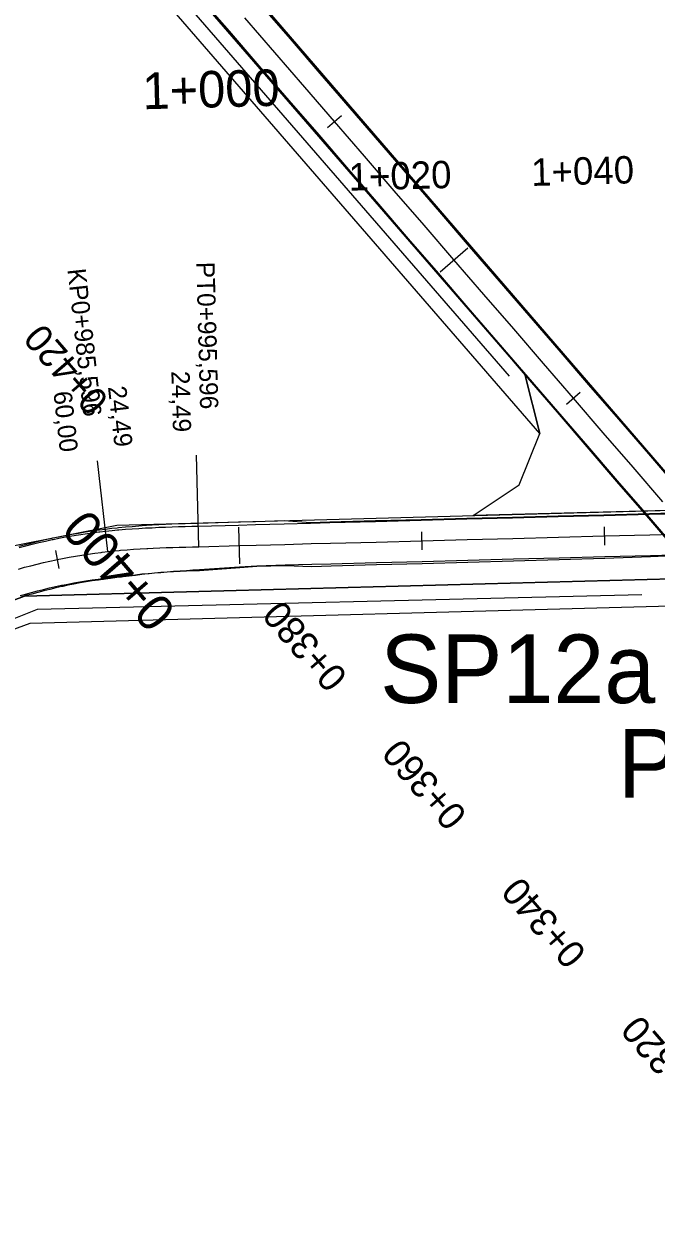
# Model space of a CAD drawing. Extents: x -636600 to -628587, y -1090963 to -1085869.
# Drawn here: x -634331.9 to -634262.6, y -1089715.5 to -1089585.5 of the extents above; entities that cross this region are included whole.
import ezdxf

# ---------------------------------------------------------------- set-up
doc = ezdxf.new("R2010")
doc.units = 0
for name, color, linetype in [('01_PARCELY_NÁVRH_PC', 7, 'Continuous'), ('03_PC_OBJEKTY_NÁVRH', 7, 'Continuous'), ('03_PC_OBJEKTY_STAV', 7, 'Continuous'), ('06_ÚSES_IP_NAVRH', 7, 'Continuous'), ('HEKTOMETRY100', 7, 'Continuous'), ('HEKTOMETRY20', 7, 'Continuous'), ('HL_BODY', 7, 'Continuous'), ('POLOMERY', 7, 'Continuous'), ('situace_osa', 7, 'Continuous'), ('situace_těleso', 7, 'Continuous'), ('situace_vozovka', 7, 'Continuous')]:
    doc.layers.add(name, color=color, linetype=linetype)

msp = doc.modelspace()

# ---------------------------------------------------------------- linework, layer by layer
at = {"layer": '01_PARCELY_NÁVRH_PC'}
for points in [[(-634282.68, -1089639.34), (-634277.64, -1089635.98), (-634275.38, -1089630.36), (-634277.03, -1089623.88), (-634397.87, -1089484.5), (-634407.56, -1089471.12), (-634411.27, -1089463.23), (-634414.46, -1089459.89), (-634418.79, -1089458.32), (-634409.44, -1089459.4), (-634393.19, -1089459.38), (-634397.97, -1089462.32), (-634400.43, -1089467.06), (-634400.07, -1089472.66), (-634396.52, -1089478.17), (-634260.28, -1089636.15), (-634255.65, -1089638.62)], [(-634416.51, -1089459.15), (-634414.46, -1089459.89), (-634411.27, -1089463.23), (-634407.56, -1089471.12), (-634397.87, -1089484.5), (-634277.03, -1089623.88), (-634275.38, -1089630.36), (-634400.22, -1089486.36), (-634410.16, -1089472.65)], [(-634436.06, -1089715.46), (-634425.38, -1089707.44), (-634425.28, -1089705.95), (-634412.34, -1089696.86), (-634389.23, -1089679.76), (-634353.24, -1089657.77), (-634341.16, -1089651.61), (-634331.8, -1089648.15), (-634258.18, -1089646.18), (-634255.64, -1089649.11), (-634331.22, -1089651.14), (-634339.96, -1089654.36), (-634351.77, -1089660.39), (-634387.55, -1089682.25), (-634410.59, -1089699.3), (-634427.51, -1089711.19)]]:
    msp.add_lwpolyline(points, close=True, dxfattribs=at)
for points in [[(-634431.43, -1089704.66), (-634389.8, -1089674.12), (-634343.84, -1089646.78), (-634333.24, -1089642.69), (-634321.7, -1089640.37), (-634241.91, -1089638.25), (-634196.34, -1089632.38), (-634140.85, -1089611.84), (-634133.43, -1089607.99), (-634103.65, -1089597.17), (-634055.12, -1089591.81), (-634023.67, -1089589.12), (-634000.19, -1089587.56)], [(-633985.38, -1089596.54), (-634095.63, -1089606.53), (-634109.59, -1089609.87), (-634119.39, -1089614.71), (-634153.94, -1089627.03), (-634181.23, -1089637.49), (-634202.3, -1089643.64), (-634215.89, -1089645.05), (-634331.8, -1089648.15), (-634341.16, -1089651.61), (-634353.24, -1089657.77), (-634389.23, -1089679.76), (-634412.34, -1089696.86), (-634425.28, -1089705.95)]]:
    msp.add_lwpolyline(points, dxfattribs=at)
at = {"layer": '06_ÚSES_IP_NAVRH'}
for points in [[(-634278.71, -1089624.08), (-634399.27, -1089485.12), (-634408.35, -1089472.76), (-634412.51, -1089464.38)], [(-634423.69, -1089706.43), (-634388.57, -1089680.91), (-634348.85, -1089656.94), (-634330.39, -1089649.56), (-634264.22, -1089647.99)]]:
    msp.add_lwpolyline(points, dxfattribs=at)
at = {"layer": 'HEKTOMETRY100'}
for points in [[(-634286.29, -1089612.66), (-634283.26, -1089610.05)], [(-634308.36, -1089640.62), (-634308.25, -1089644.62)]]:
    msp.add_lwpolyline(points, dxfattribs=at)
at = {"layer": 'HEKTOMETRY20'}
for points in [[(-634298.61, -1089596.87), (-634297.1, -1089595.57)], [(-634272.46, -1089627.14), (-634270.95, -1089625.83)], [(-634288.34, -1089641.1), (-634288.29, -1089643.1)], [(-634268.35, -1089640.57), (-634268.29, -1089642.57)], [(-634328.42, -1089643.17), (-634328.02, -1089645.13)]]:
    msp.add_lwpolyline(points, dxfattribs=at)
at = {"layer": 'HL_BODY'}
for points in [[(-634322.69, -1089643.28), (-634323.79, -1089633.34)], [(-634312.71, -1089642.74), (-634312.97, -1089632.74)]]:
    msp.add_lwpolyline(points, dxfattribs=at)
at = {"layer": 'POLOMERY'}
for points in [[(-634322.69, -1089643.28), (-634323.79, -1089633.34)], [(-634312.71, -1089642.74), (-634312.97, -1089632.74)]]:
    msp.add_lwpolyline(points, dxfattribs=at)
at = {"layer": 'situace_osa'}
for points in [[(-634261.9, -1089637.84), (-634265.16, -1089634.05), (-634268.43, -1089630.27), (-634271.7, -1089626.49), (-634274.97, -1089622.7), (-634278.24, -1089618.92), (-634281.51, -1089615.14), (-634284.78, -1089611.35), (-634288.05, -1089607.57), (-634291.31, -1089603.79), (-634294.58, -1089600), (-634297.85, -1089596.22), (-634301.12, -1089592.44), (-634304.39, -1089588.65), (-634307.66, -1089584.87)], [(-634332.47, -1089645.19), (-634331.78, -1089645), (-634331.09, -1089644.82), (-634330.4, -1089644.64), (-634329.71, -1089644.48), (-634329.01, -1089644.32), (-634328.32, -1089644.17), (-634328.22, -1089644.15), (-634327.62, -1089644.03), (-634326.92, -1089643.9), (-634326.22, -1089643.77), (-634325.51, -1089643.66), (-634324.81, -1089643.55), (-634324.11, -1089643.45), (-634323.4, -1089643.36), (-634323.28, -1089643.35), (-634322.69, -1089643.28), (-634321.98, -1089643.2), (-634321.43, -1089643.15), (-634321.27, -1089643.14), (-634320.56, -1089643.08), (-634319.85, -1089643.03), (-634319.13, -1089642.98), (-634318.42, -1089642.94), (-634318.3, -1089642.93), (-634317.71, -1089642.9), (-634316.99, -1089642.87), (-634316.28, -1089642.84), (-634315.56, -1089642.82), (-634314.85, -1089642.8), (-634314.14, -1089642.78), (-634313.42, -1089642.76), (-634313.3, -1089642.75), (-634312.71, -1089642.74), (-634308.31, -1089642.62), (-634306.44, -1089642.57), (-634303.31, -1089642.49), (-634300.41, -1089642.41), (-634298.31, -1089642.36), (-634293.31, -1089642.23), (-634288.31, -1089642.1), (-634283.32, -1089641.96), (-634278.32, -1089641.83), (-634273.32, -1089641.7), (-634268.32, -1089641.57), (-634263.32, -1089641.44), (-634258.32, -1089641.31)]]:
    msp.add_lwpolyline(points, dxfattribs=at)
at = {"layer": 'situace_těleso'}
for points in [[(-634260.41, -1089643.16), (-634263.65, -1089639.35), (-634266.96, -1089635.61), (-634270.2, -1089631.8), (-634273.46, -1089628.01), (-634276.73, -1089624.22), (-634279.99, -1089620.43), (-634283.25, -1089616.64), (-634286.5, -1089612.84), (-634289.76, -1089609.05), (-634293.04, -1089605.28), (-634296.29, -1089601.48), (-634299.56, -1089597.69), (-634302.84, -1089593.92), (-634306.11, -1089590.14), (-634309.44, -1089586.41), (-634312.72, -1089582.63)], [(-634305.95, -1089583.39), (-634302.68, -1089587.18), (-634299.41, -1089590.96), (-634296.14, -1089594.74), (-634292.88, -1089598.53), (-634289.61, -1089602.31), (-634286.34, -1089606.1), (-634283.04, -1089609.85), (-634279.76, -1089613.62), (-634276.5, -1089617.42), (-634273.23, -1089621.2), (-634269.97, -1089624.99), (-634266.71, -1089628.78), (-634263.46, -1089632.58), (-634260.14, -1089636.32)], [(-634332.41, -1089642.68), (-634331.69, -1089642.49), (-634330.97, -1089642.31), (-634330.25, -1089642.13), (-634329.53, -1089641.96), (-634328.81, -1089641.8), (-634328.7, -1089641.78), (-634328.08, -1089641.65), (-634327.36, -1089641.51), (-634326.63, -1089641.37), (-634325.9, -1089641.25), (-634325.17, -1089641.13), (-634324.43, -1089641.02), (-634323.7, -1089640.91), (-634323.58, -1089640.9), (-634322.96, -1089640.82), (-634322.22, -1089640.73), (-634321.65, -1089640.67), (-634321.49, -1089640.65), (-634320.75, -1089640.58), (-634320.02, -1089640.52), (-634319.29, -1089640.46), (-634318.56, -1089640.4), (-634318.43, -1089640.39), (-634317.83, -1089640.35), (-634317.1, -1089640.31), (-634316.37, -1089640.28), (-634315.65, -1089640.25), (-634314.93, -1089640.22), (-634314.21, -1089640.2), (-634313.49, -1089640.18), (-634313.37, -1089640.18), (-634312.78, -1089640.16), (-634308.37, -1089640.03), (-634306.51, -1089639.98), (-634303.38, -1089639.89), (-634300.47, -1089640.08), (-634298.37, -1089640.02), (-634293.37, -1089639.89), (-634288.37, -1089639.76), (-634283.38, -1089639.63), (-634278.38, -1089639.5), (-634273.38, -1089639.37), (-634268.38, -1089639.24), (-634263.38, -1089639.11), (-634258.39, -1089638.98)], [(-634258.26, -1089643.64), (-634263.26, -1089643.85), (-634268.26, -1089644.03), (-634273.25, -1089644.17), (-634278.25, -1089644.32), (-634283.25, -1089644.46), (-634288.25, -1089644.61), (-634293.25, -1089644.74), (-634298.24, -1089644.88), (-634300.34, -1089644.93), (-634303.25, -1089644.84), (-634306.38, -1089644.92), (-634308.24, -1089645.04), (-634312.64, -1089645.38), (-634313.23, -1089645.4), (-634313.35, -1089645.4), (-634314.06, -1089645.43), (-634314.77, -1089645.47), (-634315.48, -1089645.5), (-634316.18, -1089645.54), (-634316.88, -1089645.59), (-634317.58, -1089645.65), (-634318.16, -1089645.71), (-634318.27, -1089645.72), (-634318.96, -1089645.8), (-634319.65, -1089645.88), (-634320.33, -1089645.96), (-634321.01, -1089646.05), (-634321.17, -1089646.07), (-634321.69, -1089646.13), (-634322.37, -1089646.21), (-634322.93, -1089646.28), (-634323.04, -1089646.29), (-634323.71, -1089646.39), (-634324.38, -1089646.49), (-634325.05, -1089646.6), (-634325.72, -1089646.71), (-634326.38, -1089646.84), (-634327.05, -1089646.97), (-634327.61, -1089647.09), (-634327.71, -1089647.11), (-634328.37, -1089647.26), (-634329.03, -1089647.41), (-634329.68, -1089647.58), (-634330.34, -1089647.75), (-634330.99, -1089647.92), (-634331.64, -1089648.1), (-634332.21, -1089648.27)]]:
    msp.add_lwpolyline(points, dxfattribs=at)
at = {"layer": 'situace_vozovka'}
for points in [[(-634260.33, -1089643.09), (-634263.6, -1089639.31), (-634266.87, -1089635.53), (-634270.14, -1089631.74), (-634273.4, -1089627.96), (-634276.67, -1089624.18), (-634279.94, -1089620.39), (-634283.21, -1089616.61), (-634286.48, -1089612.82), (-634289.75, -1089609.04), (-634293.02, -1089605.26), (-634296.29, -1089601.47), (-634299.55, -1089597.69), (-634302.82, -1089593.91), (-634306.09, -1089590.12), (-634309.36, -1089586.34), (-634312.63, -1089582.56)], [(-634260.19, -1089636.37), (-634263.46, -1089632.58), (-634266.73, -1089628.8), (-634270, -1089625.02), (-634273.27, -1089621.23), (-634276.54, -1089617.45), (-634279.81, -1089613.67), (-634283.07, -1089609.88), (-634286.34, -1089606.1), (-634289.61, -1089602.32), (-634292.88, -1089598.53), (-634296.15, -1089594.75), (-634299.42, -1089590.96), (-634302.69, -1089587.18), (-634305.96, -1089583.4)], [(-634332.37, -1089642.83), (-634331.65, -1089642.64), (-634330.94, -1089642.46), (-634330.22, -1089642.28), (-634329.5, -1089642.12), (-634328.77, -1089641.97), (-634328.67, -1089641.95), (-634328.05, -1089641.82), (-634327.32, -1089641.68), (-634326.6, -1089641.56), (-634325.87, -1089641.44), (-634325.14, -1089641.32), (-634324.4, -1089641.22), (-634323.67, -1089641.13), (-634323.55, -1089641.11), (-634322.94, -1089641.04), (-634322.2, -1089640.97), (-634321.63, -1089640.91), (-634321.47, -1089640.9), (-634320.73, -1089640.84), (-634320, -1089640.78), (-634319.27, -1089640.74), (-634318.54, -1089640.69), (-634318.42, -1089640.69), (-634317.81, -1089640.66), (-634317.09, -1089640.62), (-634316.36, -1089640.6), (-634315.64, -1089640.57), (-634314.92, -1089640.55), (-634314.2, -1089640.53), (-634313.48, -1089640.51), (-634313.36, -1089640.5), (-634312.77, -1089640.49), (-634308.37, -1089640.37), (-634306.5, -1089640.32), (-634303.37, -1089640.24), (-634300.47, -1089640.17), (-634298.37, -1089640.11), (-634293.37, -1089639.98), (-634288.37, -1089639.85), (-634283.37, -1089639.71), (-634278.38, -1089639.58), (-634273.38, -1089639.45), (-634268.38, -1089639.32), (-634263.38, -1089639.19), (-634258.38, -1089639.06)], [(-634332.26, -1089648.09), (-634331.69, -1089647.93), (-634331.04, -1089647.75), (-634330.38, -1089647.58), (-634329.72, -1089647.41), (-634329.06, -1089647.25), (-634328.4, -1089647.1), (-634327.74, -1089646.96), (-634327.64, -1089646.94), (-634327.07, -1089646.83), (-634326.41, -1089646.7), (-634325.74, -1089646.58), (-634325.07, -1089646.47), (-634324.4, -1089646.37), (-634323.73, -1089646.28), (-634323.05, -1089646.19), (-634322.94, -1089646.18), (-634322.38, -1089646.11), (-634321.7, -1089646.04), (-634321.17, -1089645.99), (-634321.02, -1089645.97), (-634320.34, -1089645.89), (-634319.65, -1089645.81), (-634318.96, -1089645.73), (-634318.27, -1089645.67), (-634318.16, -1089645.66), (-634317.58, -1089645.6), (-634316.88, -1089645.54), (-634316.18, -1089645.49), (-634315.48, -1089645.43), (-634314.77, -1089645.38), (-634314.07, -1089645.33), (-634313.36, -1089645.29), (-634313.24, -1089645.28), (-634312.64, -1089645.24), (-634308.25, -1089644.95), (-634306.38, -1089644.82), (-634303.25, -1089644.74), (-634300.35, -1089644.66), (-634298.25, -1089644.61), (-634293.25, -1089644.48), (-634288.25, -1089644.35), (-634283.26, -1089644.21), (-634278.26, -1089644.08), (-634273.26, -1089643.95), (-634268.26, -1089643.82), (-634263.26, -1089643.69), (-634258.26, -1089643.56)]]:
    msp.add_lwpolyline(points, dxfattribs=at)

# ---------------------------------------------------------------- texts
at = {"layer": '03_PC_OBJEKTY_NÁVRH'}
msp.add_text('P51', height=7.5, dxfattribs=at).set_placement((-634266.86, -1089670.19))
at = {"layer": '03_PC_OBJEKTY_STAV'}
msp.add_text('SP12a', height=7.5, dxfattribs=at).set_placement((-634292.86, -1089659.85))
at = {"layer": 'HEKTOMETRY100'}
for s, rotation, p in [('1+000', 1.5085, (-634318.84, -1089594.88)), ('0+400', 130.8248, (-634315.04, -1089649.75))]:
    msp.add_text(s, height=4, rotation=rotation, dxfattribs=at).set_placement(p)
at = {"layer": 'HEKTOMETRY20'}
for s, rotation, p in [('1+040', 1.5085, (-634276.29, -1089603.27)), ('1+020', 1.5085, (-634296.28, -1089603.79)), ('0+420', 130.8248, (-634322.44, -1089626.65)), ('0+380', 130.8248, (-634296.29, -1089656.92)), ('0+360', 130.8248, (-634283.21, -1089672.06)), ('0+340', 130.8248, (-634270.14, -1089687.19)), ('0+320', 130.8248, (-634257.06, -1089702.32))]:
    msp.add_text(s, height=3, rotation=rotation, dxfattribs=at).set_placement(p)
at = {"layer": 'HL_BODY'}
for s, rotation, p in [('KP0+985,596', 276.2831, (-634327.1, -1089612.4)), ('PT0+995,596', 271.5085, (-634312.99, -1089611.6))]:
    msp.add_text(s, height=2, rotation=rotation, dxfattribs=at).set_placement(p)
at = {"layer": 'POLOMERY'}
for s, rotation, p in [('24,49', 271.5085, (-634315.72, -1089623.54)), ('60,00', 276.2831, (-634328.64, -1089625.82)), ('24,49', 276.2831, (-634322.66, -1089625.26))]:
    msp.add_text(s, height=2, rotation=rotation, dxfattribs=at).set_placement(p)

doc.saveas('drawing.dxf')
